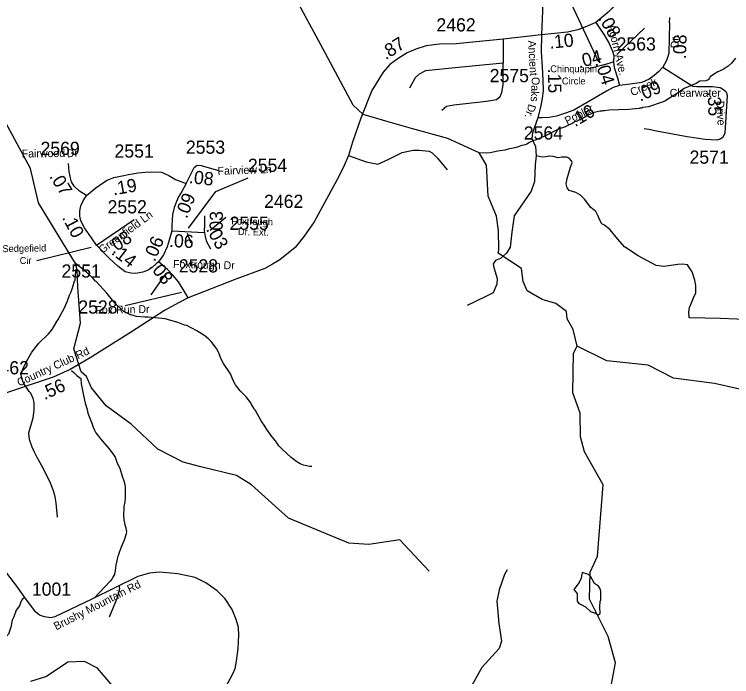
# Model space of a CAD drawing. Extents: x 1248224 to 1454986, y 825081 to 985870.
# Drawn here: x 1370650 to 1377448, y 865144 to 871418 of the extents above; entities that cross this region are included whole.
import ezdxf

# ---------------------------------------------------------------- set-up
doc = ezdxf.new("R2010")
doc.units = 0
for name, color, linetype in [('Exist Hydrographic Misc Water Feature', 7, 'Continuous'), ('Exist Road Non-System Type 51', 7, 'Continuous'), ('Exist Road Secondary Mileage Hundredths English Label', 7, 'Continuous'), ('Exist Road Secondary Type 41 Attributed', 7, 'Continuous'), ('Exist Road Secondary Type 51 Attributed', 7, 'Continuous'), ('Exist Road Secondary Type 51 Label', 7, 'Continuous'), ('Exist Road Secondary Type 51 Number Label', 7, 'Continuous')]:
    doc.layers.add(name, color=color, linetype=linetype)

msp = doc.modelspace()

# ---------------------------------------------------------------- linework, layer by layer
at = {"layer": 'Exist Hydrographic Misc Water Feature'}
for points in [[(1373550.6, 871134.2), (1373349.6, 871509.3), (1373284.2, 871617.6), (1372832.6, 872287.9)], [(1371252.6, 868833.3), (1371244.9, 868996.4), (1371231, 869058.1), (1370877.5, 869631.9), (1370801.6, 869958.5), (1370529.6, 870466.2), (1370360.5, 870761.8), (1370264.5, 870947.5), (1370195.5, 871201.7)], [(1375984.7, 868275.1), (1375945.7, 868433.5), (1375889.6, 868533.2), (1375882.7, 868602.2), (1375783.6, 868679.7), (1375651.7, 868715.2), (1375511.6, 868800), (1375471.6, 868886.2), (1375457.7, 869011.2), (1375235.6, 869156.9), (1375243, 869187.2), (1375239, 869371.1), (1375220.6, 869506), (1375139.2, 869694.9), (1375126.2, 869988), (1375056.9, 870104.8), (1374758.4, 870242), (1374415.1, 870335.3), (1374193.8, 870400.4), (1373956.2, 870468.8), (1373861.8, 870556.8), (1373550.6, 871134.2)], [(1377485.6, 871003.7), (1377448.3, 870956.6), (1377415.6, 870927.5), (1377366.9, 870896.8), (1377318.3, 870874), (1377275.7, 870849), (1377245.1, 870825.8), (1377238.8, 870812), (1377226.5, 870796.3), (1377202.2, 870786.9), (1377146.2, 870786.2), (1377113.6, 870763.1), (1376998.5, 870716), (1376949.6, 870679.2), (1376894.6, 870644.7), (1376813.5, 870596.7), (1376789.2, 870587.2), (1376660.1, 870542.5), (1376603.8, 870533.9), (1376595.7, 870530.1), (1376579.7, 870530.5), (1376571.6, 870526.8), (1376475.4, 870517.1), (1376283.1, 870509.9), (1376243, 870503), (1376227, 870503.4), (1376218.9, 870499.6), (1376202.9, 870500), (1376146.6, 870487.4), (1376087.9, 870462.9), (1376041.3, 870434), (1376023.1, 870428.4), (1375976.5, 870403.6), (1375958.3, 870398.1), (1375944.1, 870388.4), (1375863.2, 870350.5), (1375814.7, 870331.8), (1375677, 870263.2), (1375652.8, 870255.8), (1375588, 870225.4), (1375571.9, 870221.8), (1375531.4, 870202.9), (1375507.1, 870187.4), (1375490.9, 870181.9), (1375458.8, 870176.6), (1375426.4, 870161.5), (1375394.2, 870152.2), (1375330, 870141.9), (1375297.7, 870132.6), (1375233.4, 870122.3), (1375161, 870106.1), (1375120.9, 870103.1), (1375056.9, 870104.8)], [(1372447, 868379.6), (1372380.7, 868419.5), (1372285.8, 868469.8), (1372262, 868474.3), (1372198.5, 868499.8), (1372079.3, 868532.7), (1371919.5, 868550.5), (1371887.5, 868549.3), (1371807.7, 868557.2), (1371744.1, 868574.7), (1371688.7, 868604), (1371629.8, 868653.3), (1371606.4, 868677.9), (1371602.6, 868686), (1371579.1, 868710.5), (1371526.6, 868777.8), (1371427.1, 868886.2), (1371419.2, 868890.4), (1371395.7, 868916.9), (1371333.1, 868976.4), (1371231, 869058.1)], [(1371058.4, 866655.2), (1371045.5, 866791.6), (1371036.7, 866847.7), (1371022, 866904), (1370993.6, 866976.7), (1370915.3, 867138.6), (1370907.5, 867146.7), (1370865.1, 867219.7), (1370838.4, 867276.4), (1370819.3, 867316.8), (1370796.8, 867381.4), (1370789.5, 867413.6), (1370788.4, 867453.6), (1370827.6, 867596.6), (1370837.3, 867668.4), (1370836.9, 867740.3), (1370827.8, 867780.6), (1370806.9, 867829), (1370791.3, 867845.4), (1370744.8, 867910.5), (1370737.1, 867926.7), (1370722, 867967.1), (1370714.9, 868007.2), (1370732.2, 868062.8), (1370763.7, 868130), (1370815.7, 868218.8), (1370881.6, 868303.2), (1370973.7, 868393), (1371008.7, 868432.2), (1371052.4, 868507.1), (1371066.8, 868526.8), (1371125.4, 868637.4), (1371154.8, 868702.6), (1371174.1, 868758.2), (1371188.8, 868789.9), (1371205.8, 868835.4), (1371221.1, 868893), (1371225.3, 868899), (1371231.3, 868986.8), (1371244.9, 868996.4)], [(1372416.6, 867132.2), (1372249.7, 867175), (1372010.6, 867298), (1371757.6, 867536.2), (1371519.6, 867708.3), (1371381.6, 867878.5), (1371333.6, 867987.9), (1371284.6, 868031.6), (1371214.6, 868249.7), (1371278.5, 868491.2), (1371252.6, 868833.3)], [(1373470.1, 867134.7), (1373446.1, 867135.3), (1373390.5, 867148.7), (1373358.8, 867161.5), (1373327.2, 867180.2), (1373272.1, 867221.6), (1373188, 867297.7), (1373156.7, 867330.4), (1373125.9, 867379.2), (1373090.9, 867420), (1373044.4, 867485.2), (1373025.2, 867517.6), (1372988.4, 867566.5), (1372934.7, 867663.8), (1372926.8, 867672), (1372921.3, 867688.2), (1372898, 867720.7), (1372890.4, 867736.9), (1372847.8, 867794.1), (1372791.2, 867851.5), (1372746.5, 867908.5), (1372723.5, 867949.1), (1372697.1, 868013.8), (1372631.4, 868111.4), (1372610.3, 868151.9), (1372585.8, 868217.1), (1372564.7, 868252.5), (1372514.3, 868317.9), (1372490.9, 868343.1), (1372447, 868379.6)], [(1376309.7, 865074.4), (1376346.7, 865274), (1376277.7, 865524.8), (1376101.7, 865879.7), (1376106.7, 866135.6), (1376176.7, 866285.2), (1376231.7, 866960.3), (1376054.7, 867272.5), (1376016.7, 867414.4), (1376012.7, 867641), (1375941.7, 867832.8), (1375949.7, 868206.9), (1375984.7, 868275.1)], [(1379047.7, 865199.9), (1378941.7, 865343.2), (1378912.7, 865560.4), (1378865.8, 865712.5), (1378877.8, 865863.2), (1379027.8, 866277.1), (1379034.7, 866608.5), (1378996.7, 866776.7), (1378825.8, 866990.2), (1378692.7, 867399.9), (1378570.7, 867553.4), (1378397.7, 867648.9), (1378182.7, 867718.8), (1377285.7, 867920.7), (1376895.7, 867971.2), (1376655.7, 868094.2), (1376264.7, 868135), (1375984.7, 868275.1)], [(1374580.7, 866143.3), (1374303.7, 866441), (1374010.6, 866397.6), (1373819.6, 866408.1), (1373248.7, 866646.1), (1372896.6, 866961.7), (1372756.6, 867049.9), (1372416.6, 867132.2)], [(1376092.9, 866111.4), (1376033.1, 866131.3), (1376027.8, 866117.4), (1376020.8, 866075.6), (1376010.3, 866051.8), (1376001.8, 866036), (1375951.4, 865969), (1375962, 865957.1), (1375985.3, 865932.5), (1375983.6, 865860.6), (1375999.1, 865836.2), (1376022.9, 865827.6), (1376062.3, 865804.6), (1376109.3, 865761.5), (1376149, 865748.5), (1376181.7, 865730.8)], [(1376181.7, 865730.8), (1376200.9, 865743.2), (1376200.4, 865807.2), (1376203.6, 865855.1), (1376207.9, 865871), (1376209.9, 865950.9), (1376206.3, 865966.9), (1376200.6, 865983.1), (1376187.1, 866001.5), (1376147.7, 866026.4), (1376115.2, 866089.2), (1376092.9, 866111.4)], [(1371618.6, 865014.5), (1371439.6, 865224.9), (1371315.6, 865286.5), (1371157.6, 865283.1), (1370954.6, 865146), (1370802.6, 865099.8)]]:
    msp.add_lwpolyline(points, dxfattribs=at)
at = {"layer": 'Exist Road Non-System Type 51'}
msp.add_line((1375283.7, 871182.8), (1375281.6, 870956.2), dxfattribs=at)
for points in [[(1375755.5, 872968), (1375687.8, 872163.6), (1375664.3, 871682.5), (1375647.1, 871223.1)], [(1376859.9, 871336.3), (1376864, 871389.2)], [(1375281.6, 870956.2), (1374890.7, 870917.1), (1374546.7, 870881.9), (1374488.1, 870850.6), (1374449, 870815.4), (1374394.3, 870717.6)], [(1374703.1, 870510.2), (1374746.1, 870549.4), (1374816.4, 870561.1), (1375125.3, 870596.3), (1375219.1, 870611.9), (1375254.3, 870639.3), (1375269.9, 870678.4), (1375281.6, 870748.9), (1375281.6, 870956.2)], [(1375611.7, 870437.3), (1375562.2, 870295.8), (1375555.7, 870240.4), (1375588.2, 870165.5), (1375595.7, 870077.3), (1375584.9, 869992.9), (1375578.3, 869835.6), (1375549, 869744.4), (1375386.3, 869509.9), (1375363.5, 869353.6), (1375350.5, 869213.5), (1375314.7, 869154.9), (1375256.1, 869106.1), (1375210.5, 869086.5), (1375187.7, 869053.9), (1375194.3, 869021.4), (1375226.8, 868917.2), (1375223.5, 868861.8), (1375187.7, 868780.4), (1375112.9, 868741.3), (1374940.4, 868659.9)], [(1373815.7, 870079.4), (1373984.9, 870020.7), (1374095.6, 869997.9), (1374199.7, 870046.8), (1374326.6, 870108.7), (1374430.8, 870131.5), (1374486.1, 870131.5), (1374580.5, 870121.7), (1374609.8, 870105.4), (1374661.9, 870056.6), (1374753, 869945.8)], [(1377044.9, 868544.5), (1377041.3, 868596.6), (1377050.3, 868639.8), (1377068.3, 868684.7), (1377088.1, 868731.5), (1377107.8, 868780), (1377107.8, 868850.1), (1377098.8, 868898.7), (1377073.7, 868977.8), (1377028.7, 869045.2), (1376983.8, 869052.4), (1376937.1, 869048.8), (1376870.6, 869038), (1376805.9, 869029), (1376734, 869039.8), (1376563.3, 869129.7), (1376432.2, 869216), (1376369.3, 869289.8), (1376295.6, 869377.9), (1376242.7, 869422), (1376219.3, 869434.6), (1376199.5, 869466.9), (1376181.6, 869511.9), (1376160, 869549.7), (1376115.1, 869589.2), (1376054, 869666.5), (1376014.5, 869704.3), (1375971.3, 869729.5), (1375908.5, 869749.2), (1375890.5, 869774.4), (1375881.5, 869812.2), (1375888.7, 869864.3), (1375921, 869970.4), (1375937.1, 870014.3), (1375931.7, 870030.5), (1375908.3, 870053.9), (1375883.2, 870064.7), (1375838.2, 870064.7), (1375804.1, 870059.3), (1375757.4, 870070.1), (1375719.7, 870073.7), (1375687.3, 870066.5), (1375653.2, 870064.7), (1375595.7, 870077.3)], [(1377805.9, 868517.3), (1377342.3, 868535.3), (1377044.9, 868544.5)], [(1371192.9, 868044.7), (1371212.5, 868024.3), (1371242, 867997.7), (1371281.4, 867966.9)], [(1371281.4, 867966.9), (1371284.4, 867916.8), (1371306.2, 867806.3), (1371322.8, 867733.9), (1371339.6, 867675.5), (1371346.9, 867641.3), (1371358.2, 867607.1), (1371383, 867546.6), (1371398.3, 867508.2), (1371409.7, 867478), (1371421.2, 867453.7), (1371446.5, 867421.2), (1371466.1, 867396.8), (1371485.6, 867374.4), (1371509.2, 867349.9), (1371546.3, 867305.1), (1371563.8, 867280.8), (1371585.2, 867252.3), (1371604.6, 867221.9), (1371625.6, 867167.5), (1371648.6, 867119), (1371673.1, 867042.4), (1371688.2, 866998.1), (1371697.6, 866967.9), (1371698.8, 866929.9), (1371701.7, 866871.8), (1371701.1, 866845.8), (1371696.2, 866801.8), (1371689.3, 866755.9), (1371688.7, 866723.9), (1371686, 866692), (1371683.5, 866668), (1371686.8, 866629.9), (1371694.2, 866599.8), (1371697.9, 866583.7), (1371705.3, 866553.5), (1371710.8, 866531.4), (1371712.6, 866521.3), (1371710.1, 866497.4), (1371690.9, 866437.7), (1371661.6, 866370.3), (1371644.5, 866320.6), (1371636.1, 866298.7), (1371629.8, 866284.9), (1371623.3, 866259), (1371621, 866243), (1371612.1, 866201.2), (1371609.6, 866175.2), (1371605, 866147.3), (1371598.5, 866119.4), (1371598.3, 866113.4), (1371594.1, 866103.5), (1371583.8, 866085.7), (1371573.4, 866067.9), (1371559.1, 866050.1), (1371405.7, 865887.1)], [(1375320.4, 866154.8), (1375295.1, 866111.2), (1375246.3, 865967.9), (1375223.5, 865860.4), (1375243.1, 865647.5), (1375265.9, 865481.4), (1375246.4, 865409.7), (1375080.4, 865230.6), (1374956.7, 865009.1), (1374898.2, 864934.2), (1374816.8, 864882.1), (1374614.2, 864828.5)], [(1371639.8, 866009.3), (1371645.7, 865976), (1371624.2, 865890), (1371548, 865708.1)]]:
    msp.add_lwpolyline(points, dxfattribs=at)
at = {"layer": 'Exist Road Secondary Type 41 Attributed'}
msp.add_lwpolyline([(1370749.8, 865895), (1370724, 865875.1), (1370711.8, 865852.7), (1370699.6, 865816.1), (1370667.1, 865773.4), (1370644.7, 865710.4), (1370630.5, 865679.9), (1370618.3, 865612.8), (1370593.9, 865545.7), (1370557.4, 865513.1), (1370520.8, 865472.4), (1370472, 865423.6), (1370445.6, 865385), (1370427.7, 865341), (1370425.6, 865286.1), (1370454.1, 865204.7), (1370494.6, 865134.3)], dxfattribs=at)
at = {"layer": 'Exist Road Secondary Type 51 Attributed'}
for p, q in [((1371430.2, 869232.9), (1371786.2, 869475.1)), ((1372142.2, 869367.3), (1372452.8, 869352.7))]:
    msp.add_line(p, q, dxfattribs=at)
for points in [[(1377742.8, 872295.5), (1377724.8, 872265.2), (1377668.5, 872239.5), (1377493.2, 872184.7), (1377125.2, 872072.7), (1376946.2, 872020.5), (1376837.6, 871986.9), (1376786.1, 871964.4), (1376729.8, 871937), (1376675.1, 871900), (1376609.1, 871853.3), (1376554.4, 871790.5), (1376501.3, 871726.1), (1376431.1, 871622.1), (1376363.5, 871536.8), (1376316.8, 871477.2), (1376273.4, 871433.7), (1376218.7, 871387), (1376160.8, 871341.9)], [(1376160.8, 871341.9), (1376072.9, 871301.3), (1375989.1, 871270.9), (1375892.4, 871247.8), (1375646, 871223.6)], [(1376160.8, 871341.9), (1376244.3, 871216.6), (1376285.2, 871147.8), (1376319.3, 871069.8), (1376330.8, 871026.8), (1376328.1, 870968.6)], [(1376859.9, 871336.3), (1376852.8, 871045.9), (1376831, 870979.8), (1376794.9, 870917.7)], [(1375646, 871223.6), (1375641.8, 871223.2), (1375283.7, 871182.8), (1374994.2, 871152.9), (1374841.1, 871139.9), (1374679.4, 871134.1), (1374553.8, 871119.7), (1374455.6, 871089.3), (1374373.3, 871053.2), (1374279.4, 870993.9), (1374210.1, 870943.3), (1374145.1, 870869.6), (1374038.9, 870696.2), (1373934.9, 870434.6), (1373856.2, 870206.8), (1373815.7, 870079.4), (1373774.7, 869987.4), (1373729.8, 869889), (1373607, 869667.2), (1373491.8, 869452.1), (1373397.9, 869316.2), (1373312.2, 869209.3), (1373166.1, 869092.6), (1373095.8, 869050.6), (1373024.5, 869011.6), (1372749.1, 868908.9), (1372298.4, 868732.6)], [(1375646, 871223.6), (1375644, 871063), (1375651.5, 870916.9), (1375659, 870793.3), (1375660.9, 870696), (1375653.4, 870621.1), (1375638.4, 870553.6), (1375611.7, 870437.3)], [(1376328.1, 870968.6), (1376285.6, 870952.6), (1376215.5, 870934.4), (1376102.5, 870904.5)], [(1376328.1, 870968.6), (1376334.9, 870913.1), (1376365.6, 870817.2), (1376384.7, 870743.2)], [(1376794.9, 870917.7), (1376755.4, 870874.1), (1376714.5, 870837.1), (1376668.1, 870804), (1376595.9, 870772.3), (1376485.5, 870755.1), (1376384.7, 870743.2)], [(1376794.9, 870917.7), (1376994.2, 870789.9), (1377080.2, 870737.5), (1377117.6, 870735.6), (1377168.2, 870732.7), (1377265.5, 870734.6), (1377338.4, 870726.3), (1377370.3, 870705.7), (1377396.6, 870682.8), (1377405.8, 870649.5), (1377383.4, 870291.8), (1377364.6, 870252.5), (1377340.1, 870234), (1377307.5, 870227.1), (1377198.1, 870231.9), (1377027.8, 870256.3), (1376735.9, 870312.4), (1376662.7, 870327.6), (1376618.7, 870333.8)], [(1376384.7, 870743.2), (1376325.3, 870724.3), (1376262.5, 870688.5), (1376095.8, 870593.4), (1375954.1, 870510.8), (1375873.5, 870480.3), (1375789.2, 870453.4), (1375719.3, 870440.8), (1375651.1, 870437.3), (1375611.7, 870437.3)], [(1371334.7, 869700.9), (1371267.9, 869742.9), (1371217.1, 869791.7), (1371192.7, 869830.4), (1371178.4, 869881.3), (1371170.3, 869928.1), (1371164.2, 870003.5)], [(1372277.6, 869816.1), (1372354.7, 869967.1), (1372381.7, 869990.1), (1372419.6, 869986.1), (1372584.4, 869940.1)], [(1371334.7, 869700.9), (1371421.7, 869775.4), (1371484.7, 869820.2), (1371529.5, 869846.7), (1371592.5, 869873.1), (1371671.9, 869887.4), (1371730.9, 869899.6), (1371824.4, 869915.9), (1371891.5, 869924), (1371950.5, 869926.1), (1372044.1, 869922), (1372115.3, 869891.5), (1372178.3, 869852.8), (1372277.6, 869816.1)], [(1372277.6, 869816.1), (1372236.4, 869739.7), (1372206.7, 869688.8), (1372186.4, 869644.4), (1372163.4, 869587.4), (1372150.4, 869521.4), (1372146.2, 869471.3), (1372142.3, 869415), (1372142.2, 869367.3)], [(1371430.2, 869232.9), (1371381.5, 869301.9), (1371314.4, 869395.6), (1371279.8, 869460.7), (1371271.6, 869505.5), (1371271.6, 869556.4), (1371279.8, 869603.2), (1371302.1, 869652.1), (1371334.7, 869700.9)], [(1372452.8, 869510.7), (1372451.2, 869419), (1372450.2, 869369), (1372452.8, 869352.7)], [(1372142.2, 869367.3), (1372117.6, 869280), (1372097.2, 869214.9), (1372064.7, 869139.6), (1372017.8, 869072.2)], [(1372452.8, 869352.7), (1372458.9, 869314), (1372467.1, 869273.7), (1372509.6, 869196.9)], [(1372017.8, 869072.2), (1371995.4, 869053.9), (1371954.8, 869019.3), (1371918.2, 868994.9), (1371869.3, 868976.6), (1371798.2, 868962.3), (1371753.4, 868966.4), (1371698.8, 868980.3), (1371631.6, 869031.2), (1371552.3, 869104.4), (1371430.2, 869232.9)], [(1372298.4, 868732.6), (1372276.1, 868769.2), (1372247.6, 868818.1), (1372204.9, 868883.2), (1372156.1, 868944.3), (1372101.1, 869001.3), (1372017.8, 869072.2)], [(1372298.4, 868732.6), (1372206.4, 868685.1), (1372071.9, 868612.2), (1371749.7, 868405.5), (1371367.9, 868165.3), (1371178.8, 868054), (1371018, 867979.8), (1370459.8, 867794.4), (1370118.1, 867673.7), (1369874.4, 867589.4), (1369732.4, 867536.6), (1369632.6, 867477.6)], [(1370749.8, 865895), (1370672.4, 866000.6), (1370512.9, 866206)], [(1372652.9, 865048.7), (1372721.7, 865169.6), (1372744.2, 865221.7), (1372755.4, 865290.6), (1372770.2, 865412.3), (1372778.7, 865536), (1372773, 865609.2), (1372753.4, 865685.1), (1372714, 865780.7), (1372646.6, 865882), (1372573.5, 865957.9), (1372463.9, 866033.9), (1372362.7, 866084.5), (1372199.7, 866118.2), (1372026.7, 866133.3), (1371931.3, 866124.5), (1371822, 866091.8), (1371383.6, 865878), (1371034.9, 865711.2), (1370996, 865702.4), (1370935.7, 865712.4), (1370889.2, 865726.3), (1370850.3, 865757.7), (1370749.8, 865895)]]:
    msp.add_lwpolyline(points, dxfattribs=at)
at = {"layer": 'Exist Road Secondary Type 51 Label'}
for points in [[(1376621.9, 871286.6), (1376360.9, 871037)], [(1372654.4, 869493), (1372504.9, 869370)], [(1372326.1, 869249.3), (1372290.2, 869341.6)], [(1370864.7, 869085.1), (1371377.5, 869213.3)], [(1371946.6, 868761.7), (1372090.2, 868961.9)]]:
    msp.add_lwpolyline(points, dxfattribs=at)
at = {"layer": 'Exist Road Secondary Type 51 Number Label'}
for p, q in [((1376189.3, 870965.2), (1375814.6, 871769.2)), ((1372233.9, 868784.4), (1371700, 868658.2))]:
    msp.add_line(p, q, dxfattribs=at)
msp.add_lwpolyline([(1372300.8, 869393.8), (1372559.3, 869738.5), (1372865.2, 869867.7)], dxfattribs=at)

# ---------------------------------------------------------------- texts
at = {"layer": 'Exist Road Secondary Mileage Hundredths English Label'}
for s, rotation, p in [('.08', 300.73638, (1376179.8, 871380.5)), ('.87', 32.26315, (1374169.2, 870982.5)), ('.10', 5.59973, (1375724.5, 871091.6)), ('.08', 88.59684, (1377016.5, 870993)), ('.04', 14.54667, (1376002.2, 870906.4)), ('.04', 287.73775, (1376154.4, 870957.9)), ('.15', 271.10093, (1375706.2, 870901.8)), ('.09', 23.71894, (1376580.8, 870590)), ('.35', 271.75408, (1377221.3, 870684.1)), ('.16', 30.23081, (1375963.9, 870348.1)), ('.08', 353.87989, (1372300.6, 869819.4)), ('.07', 302.25329, (1370977.7, 869882.3)), ('.19', 9.87405, (1371589.9, 869702.5)), ('.09', 68.03794, (1372283.9, 869476.8)), ('.03', 88.99481, (1372623.7, 869321.3)), ('.10', 297.95869, (1371098.8, 869492.1)), ('.03', 298.96756, (1372463.3, 869382.1)), ('.08', 34.23907, (1371584.9, 869143.3)), ('.06', 66.63302, (1371980, 869067.7)), ('.06', 357.31053, (1372114.5, 869214.4)), ('.14', 322.82883, (1371561.4, 869151.4)), ('.08', 308.63521, (1371921.9, 869027.5)), ('.56', 24.76396, (1370936, 867762.5))]:
    msp.add_text(s, height=125, rotation=rotation, dxfattribs=at).set_placement(p)
at = {"layer": 'Exist Road Secondary Type 51 Label'}
for s, height, rotation, p in [('Acorn Ave.', 75, 283.38112, (1376272.8, 871312.6)), ('Dr.', 75, 90, (1376945.8, 871096.3)), ('Ancient', 75, 272.93359, (1375519, 871168.4)), ('Oaks', 75, 266.98963, (1375555.3, 870826.1)), ('Creek', 75, 24.64301, (1376508.1, 870640.6)), ('Drive', 75, 273.32811, (1377302.1, 870596.6)), ('Dr.', 75, 251.15052, (1375526.8, 870573.8)), ('Poplar', 75, 27.49578, (1375890.1, 870369.5)), ('Fairwood', 75, 0.82853, (1370720.1, 870061)), ('Dr', 75, 4.85556, (1371149.6, 870062.4)), ('Fairview Ln', 75, 2.08049, (1372577.3, 869896.7)), ('Greenfield Ln', 75, 36.18667, (1371482.8, 869148.3)), ('Foxtrough ', 65.62, 358.67233, (1372705.4, 869427.5)), ('Dr. Ext.', 65.62, 358.67233, (1372768.4, 869327.6)), ('Sedgefield ', 65.617, 1.03474, (1370537.9, 869164.8)), ('Cir', 65.62, 1.03474, (1370701.3, 869052.9)), ('Foxtrough Dr', 75, 358.67233, (1372153, 869015.7)), ('Fox Run Dr', 75, 1.17463, (1371419.6, 868579.3)), ('Country Club Rd', 75, 24.92024, (1370696.7, 867891.3)), ('Brushy Mountain Rd', 75, 27.01296, (1371046.9, 865582.1))]:
    msp.add_text(s, height=height, rotation=rotation, dxfattribs=at).set_placement(p)
for s, height, p in [('Chinquapin', 65.62, (1375728.8, 870868.8)), ('Circle', 65.62, (1375839.2, 870753.9)), ('Clearwater', 75, (1376860.6, 870636.8))]:
    msp.add_text(s, height=height, dxfattribs=at).set_placement(p)
at = {"layer": 'Exist Road Secondary Type 51 Number Label'}
for s, p in [('2462', (1374650.5, 871255.8)), ('2563', (1376357.6, 871074.5)), ('2575', (1375155.3, 870775.3)), ('2564', (1375478.2, 870231.6)), ('2569', (1370898.1, 870085.8)), ('2551', (1371599.3, 870060.8)), ('2553', (1372275.9, 870097.3)), ('2571', (1377049.2, 870002.8)), ('2554', (1372863.6, 869925.6)), ('2462', (1373017.1, 869584.2)), ('2552', (1371533.9, 869532.4)), ('2555', (1372689.4, 869376.6)), ('2528', (1372208.4, 868972.8)), ('2551', (1371097.4, 868924)), ('2528', (1371256.1, 868583.2)), ('2462', (1370416.5, 868007.8)), ('1001', (1370816, 865910.7))]:
    msp.add_text(s, height=125, dxfattribs=at).set_placement(p)

doc.saveas('drawing.dxf')
